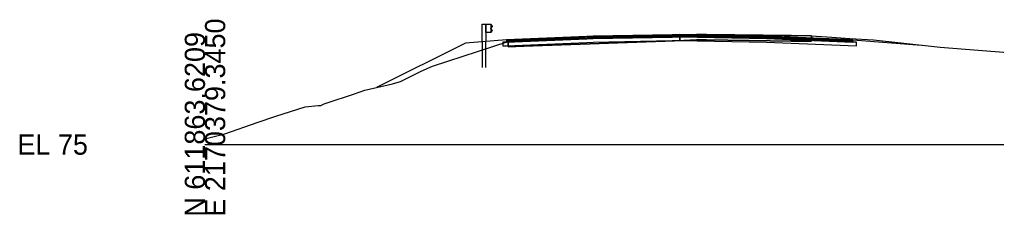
# Model space of a CAD drawing. Extents: x -26 to 1303, y -3010 to 12023.
# Drawn here: x 974.3 to 1109.7, y 990.3 to 1017.3 of the extents above; entities that cross this region are included whole.
import ezdxf

# ---------------------------------------------------------------- set-up
doc = ezdxf.new("R2010")
doc.units = 0
for name, color, linetype in [('RD_GPK_XS_Cell', 7, 'Continuous'), ('RD_PD_Final_TrvlWay', 7, 'Continuous'), ('RD_XS_Base', 7, 'Continuous'), ('RD_XS_ExGround', 7, 'Continuous'), ('RD_XS_ExPaveRet', 7, 'Continuous'), ('RD_XS_GR', 7, 'Continuous'), ('RD_XS_Greenside', 7, 'Continuous'), ('RD_XS_Pave', 7, 'Continuous'), ('RD_XS_PaveOvlay_CP', 7, 'Continuous'), ('RD_XS_TieSlope', 7, 'Continuous')]:
    doc.layers.add(name, color=color, linetype=linetype)

msp = doc.modelspace()

# ---------------------------------------------------------------- linework, layer by layer
at = {"layer": 'RD_GPK_XS_Cell'}
msp.add_line((1000, 1000), (1150, 1000), dxfattribs=at)
at = {"layer": 'RD_PD_Final_TrvlWay'}
msp.add_lwpolyline([(1038.91, 1010.7), (1038.91, 1014.3), (1038.41, 1014.26), (1038.41, 1010.7)], dxfattribs=at)
at = {"layer": 'RD_XS_Base'}
for p, q in [((1065.77, 1015.08), (1065.77, 1015.09)), ((1065.77, 1015.09), (1065.77, 1015.03)), ((1065.77, 1014.93), (1065.77, 1015.09)), ((1065.77, 1015.09), (1065.77, 1015.09)), ((1065.77, 1015.09), (1065.77, 1015.09)), ((1065.77, 1015.09), (1065.77, 1014.43)), ((1041.74, 1014.21), (1041.27, 1014.19)), ((1041.27, 1014.19), (1041.27, 1014.16)), ((1041.27, 1014.16), (1041.27, 1013.69)), ((1041.77, 1014.21), (1041.74, 1014.21)), ((1052.9, 1014.66), (1041.77, 1014.21)), ((1041.77, 1013.71), (1052.9, 1014.16)), ((1053.77, 1014.69), (1052.9, 1014.66)), ((1052.9, 1014.16), (1053.77, 1014.19)), ((1064.74, 1014.91), (1053.77, 1014.69)), ((1053.77, 1014.19), (1064.74, 1014.41)), ((1065.77, 1014.93), (1064.74, 1014.91)), ((1064.74, 1014.41), (1065.77, 1014.43)), ((1065.77, 1014.93), (1065.77, 1015.08)), ((1065.77, 1015.03), (1065.77, 1014.43)), ((1065.77, 1014.89), (1065.77, 1014.93)), ((1065.77, 1014.43), (1065.77, 1014.93)), ((1065.77, 1014.93), (1065.77, 1014.93)), ((1065.77, 1014.93), (1065.77, 1014.93)), ((1065.77, 1014.93), (1065.77, 1014.93)), ((1077.77, 1014.69), (1065.77, 1014.93)), ((1065.77, 1014.43), (1065.77, 1014.89)), ((1065.77, 1014.43), (1065.77, 1014.43)), ((1065.77, 1014.43), (1065.77, 1014.43)), ((1065.77, 1014.43), (1077.77, 1014.19)), ((1089.77, 1014.21), (1077.77, 1014.69)), ((1077.77, 1014.19), (1090.27, 1013.69)), ((1079.77, 1014.61), (1079.77, 1014.61)), ((1079.77, 1014.11), (1079.77, 1014.11)), ((1090.27, 1014.19), (1089.77, 1014.21)), ((1089.77, 1014.21), (1089.77, 1014.21)), ((1090.27, 1013.69), (1090.27, 1014.19)), ((1090.27, 1014.19), (1090.27, 1014.19)), ((1041.27, 1013.69), (1041.74, 1013.71)), ((1041.74, 1013.71), (1041.77, 1013.71))]:
    msp.add_line(p, q, dxfattribs=at)
at = {"layer": 'RD_XS_ExGround'}
msp.add_lwpolyline([(1000, 1000.8), (1002.75, 1001.51), (1007.25, 1003.05), (1009.8, 1003.93), (1013.87, 1005.21), (1015.7, 1005.41), (1016.04, 1005.42), (1016.5, 1005.63), (1016.92, 1005.77), (1020.56, 1006.99), (1022.16, 1007.54), (1025.96, 1008.41), (1027.08, 1008.73), (1029.97, 1010.18), (1031.54, 1010.87), (1041.98, 1014.3), (1066.88, 1015.2), (1068.35, 1015.26), (1068.81, 1015.25), (1084.01, 1015.07), (1086.86, 1014.87), (1089.36, 1014.72), (1092.63, 1014.5), (1096.39, 1014.09), (1101.84, 1013.5), (1112.96, 1012.62)], dxfattribs=at)
at = {"layer": 'RD_XS_ExPaveRet'}
for points in [[(1084.01, 1015.07), (1084.01, 1015.07), (1084.01, 1014.9), (1084.01, 1014.32), (1084.01, 1014.32), (1084.01, 1014.32), (1081.24, 1014.35), (1069.48, 1014.5), (1068.93, 1014.5), (1068.35, 1014.51), (1068.1, 1014.5), (1066.36, 1014.43), (1044.19, 1013.63), (1041.98, 1013.55), (1041.98, 1013.55), (1041.98, 1013.55), (1041.98, 1013.65), (1041.98, 1014.3), (1041.98, 1014.3), (1041.98, 1014.3), (1044.19, 1014.38), (1066.36, 1015.18), (1068.1, 1015.25), (1068.35, 1015.26), (1068.93, 1015.25), (1069.48, 1015.25), (1081.24, 1015.1), (1084.01, 1015.07), (1084.01, 1015.07)], [(1081.24, 1015.1), (1069.48, 1015.25), (1068.93, 1015.25), (1068.35, 1015.26), (1068.1, 1015.25), (1066.36, 1015.18), (1044.19, 1014.38), (1041.98, 1014.3), (1041.98, 1014.3), (1041.98, 1013.65), (1041.98, 1013.55), (1041.98, 1013.55), (1044.19, 1013.63), (1066.36, 1014.43), (1068.1, 1014.5), (1068.35, 1014.51), (1068.93, 1014.5), (1069.48, 1014.5), (1081.24, 1014.35), (1084.01, 1014.32)], [(1084.01, 1014.32), (1084.01, 1014.9), (1084.01, 1015.07), (1084.01, 1015.07), (1081.24, 1015.1)], [(1084.01, 1014.32), (1084.01, 1014.32)]]:
    msp.add_lwpolyline(points, dxfattribs=at)
at = {"layer": 'RD_XS_GR'}
for p, q in [((1038.41, 1014.26), (1038.41, 1016.7)), ((1038.41, 1016.7), (1038.66, 1016.7)), ((1038.66, 1016.7), (1038.91, 1016.7)), ((1038.91, 1016.7), (1038.91, 1014.3)), ((1038.91, 1015.53), (1038.91, 1016.7)), ((1038.91, 1016.7), (1039.58, 1016.7)), ((1039.58, 1016.7), (1039.58, 1015.53)), ((1039.59, 1016.68), (1039.58, 1016.7)), ((1039.58, 1016.7), (1039.58, 1016.63)), ((1039.58, 1016.63), (1039.58, 1015.53)), ((1039.85, 1016.4), (1039.59, 1016.68)), ((1039.58, 1015.53), (1038.91, 1015.53)), ((1039.58, 1016.11), (1039.83, 1016.39)), ((1039.59, 1016.1), (1039.58, 1016.11)), ((1039.58, 1015.53), (1039.83, 1015.8)), ((1039.85, 1015.82), (1039.59, 1016.1)), ((1039.83, 1016.39), (1039.85, 1016.4)), ((1039.83, 1015.8), (1039.85, 1015.82)), ((1038.91, 1014.3), (1038.41, 1014.26))]:
    msp.add_line(p, q, dxfattribs=at)
at = {"layer": 'RD_XS_Greenside'}
msp.add_line((1036.1, 1014.08), (1023.77, 1007.91), dxfattribs=at)
at = {"layer": 'RD_XS_Pave'}
for p, q in [((1064.74, 1015.23), (1053.77, 1015.01)), ((1065.77, 1015.25), (1064.74, 1015.23)), ((1065.77, 1015.09), (1064.74, 1015.07)), ((1064.74, 1015.07), (1065.77, 1015.09)), ((1077.77, 1015.01), (1065.77, 1015.25)), ((1065.77, 1015.25), (1065.77, 1015.25)), ((1065.77, 1015.25), (1065.77, 1015.25)), ((1065.77, 1015.08), (1065.77, 1015.09)), ((1065.77, 1015.09), (1065.77, 1015.08)), ((1065.77, 1014.93), (1065.77, 1015.09)), ((1065.77, 1015.09), (1065.77, 1015.09)), ((1065.77, 1015.09), (1065.77, 1015.09)), ((1065.77, 1015.09), (1065.77, 1015.09)), ((1065.77, 1015.09), (1065.77, 1015.09)), ((1065.77, 1015.09), (1077.77, 1014.85)), ((1077.77, 1014.85), (1065.77, 1015.09)), ((1065.77, 1015.09), (1065.77, 1015.09)), ((1065.77, 1015.09), (1065.77, 1015.09)), ((1065.77, 1015.09), (1065.77, 1014.93)), ((1052.9, 1014.98), (1041.77, 1014.53)), ((1052.9, 1014.82), (1041.77, 1014.37)), ((1041.77, 1014.37), (1052.9, 1014.82)), ((1041.77, 1014.21), (1052.9, 1014.66)), ((1041.77, 1014.53), (1041.77, 1014.52)), ((1041.77, 1014.52), (1041.77, 1014.37)), ((1041.77, 1014.37), (1041.77, 1014.36)), ((1041.77, 1014.36), (1041.77, 1014.21)), ((1053.77, 1015.01), (1052.9, 1014.98)), ((1053.77, 1014.85), (1052.9, 1014.82)), ((1052.9, 1014.82), (1053.77, 1014.85)), ((1052.9, 1014.66), (1053.77, 1014.69)), ((1064.74, 1015.07), (1053.77, 1014.85)), ((1053.77, 1014.85), (1064.74, 1015.07)), ((1053.77, 1014.69), (1064.74, 1014.91)), ((1064.74, 1014.91), (1065.77, 1014.93)), ((1065.77, 1014.93), (1065.77, 1015.08)), ((1065.77, 1015.08), (1065.77, 1014.93)), ((1065.77, 1014.93), (1065.77, 1014.93)), ((1065.77, 1014.93), (1065.77, 1014.93)), ((1065.77, 1014.93), (1077.77, 1014.69)), ((1089.77, 1014.53), (1077.77, 1015.01)), ((1077.77, 1014.85), (1089.77, 1014.37)), ((1089.77, 1014.37), (1077.77, 1014.85)), ((1077.77, 1014.69), (1089.77, 1014.21)), ((1079.77, 1014.93), (1079.77, 1014.93)), ((1079.77, 1014.77), (1079.77, 1014.77)), ((1079.77, 1014.77), (1079.77, 1014.77)), ((1079.77, 1014.61), (1079.77, 1014.61)), ((1089.77, 1014.37), (1089.77, 1014.53)), ((1089.77, 1014.53), (1089.77, 1014.53)), ((1089.77, 1014.21), (1089.77, 1014.37)), ((1089.77, 1014.37), (1089.77, 1014.37))]:
    msp.add_line(p, q, dxfattribs=at)
at = {"layer": 'RD_XS_PaveOvlay_CP'}
for p, q in [((1053.77, 1015.01), (1065.77, 1015.25)), ((1065.77, 1015.25), (1077.77, 1015.01)), ((1041.77, 1014.53), (1053.77, 1015.01)), ((1077.77, 1015.01), (1089.77, 1014.53))]:
    msp.add_line(p, q, dxfattribs=at)
at = {"layer": 'RD_XS_TieSlope'}
for p, q in [((1041.77, 1014.53), (1036.1, 1014.08)), ((1089.77, 1014.53), (1099.28, 1013.77))]:
    msp.add_line(p, q, dxfattribs=at)

# ---------------------------------------------------------------- texts
at = {"layer": 'RD_GPK_XS_Cell'}
for s, p in [('E 2170379.3450', (1002.8, 990)), ('N 611863.6209', (1000, 990))]:
    msp.add_text(s, height=2.8, rotation=90, dxfattribs=at).set_placement(p)
msp.add_text('EL 75', height=2.8, dxfattribs=at).set_placement((974, 998.6))

doc.saveas('drawing.dxf')
